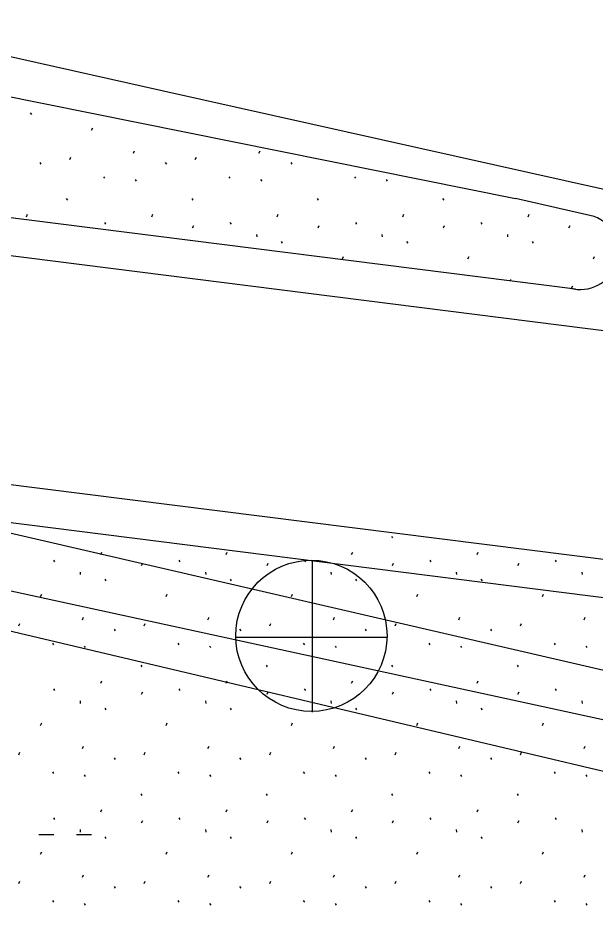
# Model space of a CAD drawing. Extents: x 419101 to 420177, y 4451541 to 4452254.
# Drawn here: x 420056.5 to 420064.14, y 4452036.09 to 4452048.02 of the extents above; entities that cross this region are included whole.
import ezdxf

# ---------------------------------------------------------------- set-up
doc = ezdxf.new("R2010")
doc.units = 0
for name, color, linetype in [('2_KADASTRO', 7, 'Continuous'), ('3_HALİHAZIR', 7, 'Continuous'), ('Level 61', 7, 'Continuous'), ('Level 62', 7, 'Continuous')]:
    doc.layers.add(name, color=color, linetype=linetype)

msp = doc.modelspace()

# ---------------------------------------------------------------- linework, layer by layer
at = {"layer": '2_KADASTRO'}
msp.add_lwpolyline([(420044.139, 4452028.602), (420046.42, 4452042.62), (420067.824, 4452037.969), (420095.36, 4452031.511), (420094.193, 4452026.24), (420109.972, 4452021.564), (420107.982, 4452014.605)], close=True, dxfattribs=at)
at = {"layer": '3_HALİHAZIR'}
for p, q in [((420060.394, 4452038.849), (420060.394, 4452040.849)), ((420059.374, 4452039.839), (420061.374, 4452039.839)), ((420056.773, 4452037.229), (420056.973, 4452037.229)), ((420057.273, 4452037.229), (420057.473, 4452037.229))]:
    msp.add_line(p, q, dxfattribs=at)
for points in [[(420052.732, 4452039.946), (420053.519, 4452040.602), (420054.937, 4452041.452), (420055.15, 4452041.505), (420078.488, 4452036.11)], [(420053.519, 4452040.602), (420066.574, 4452037.516), (420084.438, 4452033.201), (420101.44, 4452028.472), (420104.397, 4452027.5), (420105.834, 4452026.908), (420108.843, 4452025.061)]]:
    msp.add_lwpolyline(points, dxfattribs=at)
msp.add_circle((420060.379, 4452039.857), 1, dxfattribs=at)
at = {"layer": 'Level 61'}
for p, q in [((420036.888, 4452050.907), (420063.076, 4452045.637)), ((420063.873, 4452044.439), (420043.466, 4452047.014)), ((420073.798, 4452042.683), (420044.628, 4452046.363)), ((420064.118, 4452045.401), (420063.076, 4452045.637)), ((420073.332, 4452039.718), (420044.198, 4452043.394)), ((420073.255, 4452039.223), (420044.136, 4452042.898)), ((420061.439, 4452041.171), (420061.453, 4452041.15)), ((420057.594, 4452040.933), (420057.608, 4452040.964)), ((420059.252, 4452040.933), (420059.267, 4452040.964)), ((420060.911, 4452040.933), (420060.925, 4452040.964)), ((420062.57, 4452040.933), (420062.584, 4452040.964)), ((420056.968, 4452040.856), (420056.982, 4452040.834)), ((420058.627, 4452040.856), (420058.641, 4452040.834)), ((420060.285, 4452040.856), (420060.299, 4452040.834)), ((420061.944, 4452040.856), (420061.958, 4452040.834)), ((420063.602, 4452040.856), (420063.617, 4452040.834)), ((420058.134, 4452040.787), (420058.148, 4452040.819)), ((420059.792, 4452040.787), (420059.807, 4452040.819)), ((420061.451, 4452040.787), (420061.465, 4452040.819)), ((420063.109, 4452040.787), (420063.124, 4452040.819)), ((420057.32, 4452040.698), (420057.323, 4452040.666)), ((420057.646, 4452040.604), (420057.66, 4452040.582)), ((420058.978, 4452040.698), (420058.982, 4452040.666)), ((420059.304, 4452040.604), (420059.318, 4452040.582)), ((420060.637, 4452040.698), (420060.64, 4452040.666)), ((420060.963, 4452040.604), (420060.977, 4452040.582)), ((420062.295, 4452040.698), (420062.299, 4452040.666)), ((420062.621, 4452040.604), (420062.635, 4452040.582)), ((420063.954, 4452040.698), (420063.958, 4452040.666)), ((420056.798, 4452040.375), (420056.813, 4452040.407)), ((420058.457, 4452040.375), (420058.471, 4452040.407)), ((420060.115, 4452040.375), (420060.13, 4452040.407)), ((420061.774, 4452040.375), (420061.788, 4452040.407)), ((420063.433, 4452040.375), (420063.447, 4452040.407)), ((420056.511, 4452039.987), (420056.525, 4452040.019)), ((420057.353, 4452040.069), (420057.367, 4452040.101)), ((420058.169, 4452039.987), (420058.183, 4452040.019)), ((420059.011, 4452040.069), (420059.025, 4452040.101)), ((420059.828, 4452039.987), (420059.842, 4452040.019)), ((420060.67, 4452040.069), (420060.684, 4452040.101)), ((420061.486, 4452039.987), (420061.501, 4452040.019)), ((420062.328, 4452040.069), (420062.342, 4452040.101)), ((420063.145, 4452039.987), (420063.159, 4452040.019)), ((420063.987, 4452040.069), (420064.001, 4452040.101)), ((420057.772, 4452039.946), (420057.786, 4452039.924)), ((420059.43, 4452039.946), (420059.444, 4452039.924)), ((420061.089, 4452039.946), (420061.103, 4452039.924)), ((420062.747, 4452039.946), (420062.762, 4452039.924)), ((420056.955, 4452039.76), (420056.969, 4452039.738)), ((420058.613, 4452039.76), (420058.627, 4452039.738)), ((420060.272, 4452039.76), (420060.286, 4452039.738)), ((420061.93, 4452039.76), (420061.945, 4452039.738)), ((420063.589, 4452039.76), (420063.603, 4452039.738)), ((420057.374, 4452039.721), (420057.389, 4452039.7)), ((420059.033, 4452039.721), (420059.047, 4452039.7)), ((420060.692, 4452039.721), (420060.706, 4452039.7)), ((420062.35, 4452039.721), (420062.364, 4452039.7)), ((420064.009, 4452039.721), (420064.023, 4452039.7)), ((420058.122, 4452039.469), (420058.136, 4452039.448)), ((420059.781, 4452039.469), (420059.795, 4452039.448)), ((420061.439, 4452039.469), (420061.453, 4452039.448)), ((420063.098, 4452039.469), (420063.112, 4452039.448)), ((420056.968, 4452039.154), (420056.982, 4452039.132)), ((420057.594, 4452039.231), (420057.608, 4452039.262)), ((420058.627, 4452039.154), (420058.641, 4452039.132)), ((420059.252, 4452039.231), (420059.267, 4452039.262)), ((420060.285, 4452039.154), (420060.299, 4452039.132)), ((420060.911, 4452039.231), (420060.925, 4452039.262)), ((420061.944, 4452039.154), (420061.958, 4452039.132)), ((420062.57, 4452039.231), (420062.584, 4452039.262)), ((420063.602, 4452039.154), (420063.617, 4452039.132)), ((420058.134, 4452039.085), (420058.148, 4452039.117)), ((420059.792, 4452039.085), (420059.807, 4452039.117)), ((420061.451, 4452039.085), (420061.465, 4452039.117)), ((420063.109, 4452039.085), (420063.124, 4452039.117)), ((420057.32, 4452038.996), (420057.323, 4452038.964)), ((420058.978, 4452038.996), (420058.982, 4452038.964)), ((420060.637, 4452038.996), (420060.64, 4452038.964)), ((420062.295, 4452038.996), (420062.299, 4452038.964)), ((420063.954, 4452038.996), (420063.958, 4452038.964)), ((420057.646, 4452038.902), (420057.66, 4452038.88)), ((420059.304, 4452038.902), (420059.318, 4452038.88)), ((420060.963, 4452038.902), (420060.977, 4452038.88)), ((420062.621, 4452038.902), (420062.635, 4452038.88)), ((420056.798, 4452038.673), (420056.813, 4452038.705)), ((420058.457, 4452038.673), (420058.471, 4452038.705)), ((420060.115, 4452038.673), (420060.13, 4452038.705)), ((420061.774, 4452038.673), (420061.788, 4452038.705)), ((420063.433, 4452038.673), (420063.447, 4452038.705)), ((420056.511, 4452038.285), (420056.525, 4452038.317)), ((420057.353, 4452038.367), (420057.367, 4452038.399)), ((420058.169, 4452038.285), (420058.183, 4452038.317)), ((420059.011, 4452038.367), (420059.025, 4452038.399)), ((420059.828, 4452038.285), (420059.842, 4452038.317)), ((420060.67, 4452038.367), (420060.684, 4452038.399)), ((420061.486, 4452038.285), (420061.501, 4452038.317)), ((420062.328, 4452038.367), (420062.342, 4452038.399)), ((420063.145, 4452038.285), (420063.159, 4452038.317)), ((420063.987, 4452038.367), (420064.001, 4452038.399)), ((420057.772, 4452038.244), (420057.786, 4452038.222)), ((420059.43, 4452038.244), (420059.444, 4452038.222)), ((420061.089, 4452038.244), (420061.103, 4452038.222)), ((420062.747, 4452038.244), (420062.762, 4452038.222)), ((420056.955, 4452038.058), (420056.969, 4452038.036)), ((420057.374, 4452038.019), (420057.389, 4452037.998)), ((420058.613, 4452038.058), (420058.627, 4452038.036)), ((420059.033, 4452038.019), (420059.047, 4452037.998)), ((420060.272, 4452038.058), (420060.286, 4452038.036)), ((420060.692, 4452038.019), (420060.706, 4452037.998)), ((420061.93, 4452038.058), (420061.945, 4452038.036)), ((420062.35, 4452038.019), (420062.364, 4452037.998)), ((420063.589, 4452038.058), (420063.603, 4452038.036)), ((420064.009, 4452038.019), (420064.023, 4452037.998)), ((420058.122, 4452037.767), (420058.136, 4452037.746)), ((420059.781, 4452037.767), (420059.795, 4452037.746)), ((420061.439, 4452037.767), (420061.453, 4452037.746)), ((420063.098, 4452037.767), (420063.112, 4452037.746)), ((420057.594, 4452037.529), (420057.608, 4452037.56)), ((420059.252, 4452037.529), (420059.267, 4452037.56)), ((420060.911, 4452037.529), (420060.925, 4452037.56)), ((420062.57, 4452037.529), (420062.584, 4452037.56)), ((420056.968, 4452037.452), (420056.982, 4452037.43)), ((420058.134, 4452037.383), (420058.148, 4452037.415)), ((420058.627, 4452037.452), (420058.641, 4452037.43)), ((420059.792, 4452037.383), (420059.807, 4452037.415)), ((420060.285, 4452037.452), (420060.299, 4452037.43)), ((420061.451, 4452037.383), (420061.465, 4452037.415)), ((420061.944, 4452037.452), (420061.958, 4452037.43)), ((420063.109, 4452037.383), (420063.124, 4452037.415)), ((420063.602, 4452037.452), (420063.617, 4452037.43)), ((420057.32, 4452037.294), (420057.323, 4452037.262)), ((420058.978, 4452037.294), (420058.982, 4452037.262)), ((420060.637, 4452037.294), (420060.64, 4452037.262)), ((420062.295, 4452037.294), (420062.299, 4452037.262)), ((420063.954, 4452037.294), (420063.958, 4452037.262)), ((420057.646, 4452037.2), (420057.66, 4452037.178)), ((420059.304, 4452037.2), (420059.318, 4452037.178)), ((420060.963, 4452037.2), (420060.977, 4452037.178)), ((420062.621, 4452037.2), (420062.635, 4452037.178)), ((420056.798, 4452036.971), (420056.813, 4452037.003)), ((420058.457, 4452036.971), (420058.471, 4452037.003)), ((420060.115, 4452036.971), (420060.13, 4452037.003)), ((420061.774, 4452036.971), (420061.788, 4452037.003)), ((420063.433, 4452036.971), (420063.447, 4452037.003)), ((420057.353, 4452036.665), (420057.367, 4452036.697)), ((420059.011, 4452036.665), (420059.025, 4452036.697)), ((420060.67, 4452036.665), (420060.684, 4452036.697)), ((420062.328, 4452036.665), (420062.342, 4452036.697)), ((420063.987, 4452036.665), (420064.001, 4452036.697)), ((420056.511, 4452036.583), (420056.525, 4452036.615)), ((420057.772, 4452036.542), (420057.786, 4452036.52)), ((420058.169, 4452036.583), (420058.183, 4452036.615)), ((420059.43, 4452036.542), (420059.444, 4452036.52)), ((420059.828, 4452036.583), (420059.842, 4452036.615)), ((420061.089, 4452036.542), (420061.103, 4452036.52)), ((420061.486, 4452036.583), (420061.501, 4452036.615)), ((420062.747, 4452036.542), (420062.762, 4452036.52)), ((420063.145, 4452036.583), (420063.159, 4452036.615)), ((420056.955, 4452036.356), (420056.969, 4452036.334)), ((420057.374, 4452036.317), (420057.389, 4452036.296)), ((420058.613, 4452036.356), (420058.627, 4452036.334)), ((420059.033, 4452036.317), (420059.047, 4452036.296)), ((420060.272, 4452036.356), (420060.286, 4452036.334)), ((420060.692, 4452036.317), (420060.706, 4452036.296)), ((420061.93, 4452036.356), (420061.945, 4452036.334)), ((420062.35, 4452036.317), (420062.364, 4452036.296)), ((420063.589, 4452036.356), (420063.603, 4452036.334)), ((420064.009, 4452036.317), (420064.023, 4452036.296))]:
    msp.add_line(p, q, dxfattribs=at)
msp.add_lwpolyline([(419939.831, 4452062.409), (419957.424, 4452061.531), (419973.441, 4452059.997), (419986.628, 4452058.763), (420000.625, 4452057.224), (420013.011, 4452055.592), (420024.414, 4452053.78), (420033.415, 4452052.294), (420046.864, 4452049.657), (420058.422, 4452047.062), (420069.54, 4452044.58), (420083.029, 4452041.496), (420096.057, 4452038.082), (420104.516, 4452035.815), (420109.335, 4452034.23), (420113.645, 4452032.509)], dxfattribs=at)
msp.add_arc((420063.936, 4452044.935), 0.5, 253.9533, 68.6487, dxfattribs=at)
at = {"layer": 'Level 62'}
for p, q in [((420056.662, 4452046.77), (420056.676, 4452046.749)), ((420057.473, 4452046.541), (420057.487, 4452046.573)), ((420058.027, 4452046.235), (420058.041, 4452046.267)), ((420059.686, 4452046.235), (420059.7, 4452046.267)), ((420056.788, 4452046.112), (420056.802, 4452046.091)), ((420057.185, 4452046.154), (420057.2, 4452046.186)), ((420058.446, 4452046.112), (420058.461, 4452046.091)), ((420058.844, 4452046.154), (420058.858, 4452046.186)), ((420060.105, 4452046.112), (420060.119, 4452046.091)), ((420060.503, 4452046.154), (420060.503, 4452046.155)), ((420057.629, 4452045.926), (420057.644, 4452045.905)), ((420058.049, 4452045.888), (420058.063, 4452045.866)), ((420059.288, 4452045.926), (420059.302, 4452045.905)), ((420059.708, 4452045.888), (420059.722, 4452045.866)), ((420060.947, 4452045.926), (420060.961, 4452045.905)), ((420061.366, 4452045.888), (420061.381, 4452045.866)), ((420057.138, 4452045.636), (420057.152, 4452045.614)), ((420058.797, 4452045.636), (420058.811, 4452045.614)), ((420060.455, 4452045.636), (420060.47, 4452045.614)), ((420062.114, 4452045.636), (420062.128, 4452045.614)), ((420056.61, 4452045.397), (420056.624, 4452045.429)), ((420058.269, 4452045.397), (420058.283, 4452045.429)), ((420059.927, 4452045.397), (420059.941, 4452045.429)), ((420061.586, 4452045.397), (420061.6, 4452045.429)), ((420063.244, 4452045.397), (420063.259, 4452045.429)), ((420057.643, 4452045.32), (420057.657, 4452045.299)), ((420058.808, 4452045.251), (420058.823, 4452045.283)), ((420059.301, 4452045.32), (420059.316, 4452045.299)), ((420060.467, 4452045.251), (420060.481, 4452045.283)), ((420060.96, 4452045.32), (420060.974, 4452045.299)), ((420062.126, 4452045.251), (420062.14, 4452045.283)), ((420062.619, 4452045.32), (420062.633, 4452045.299)), ((420063.784, 4452045.251), (420063.799, 4452045.283)), ((420059.653, 4452045.162), (420059.657, 4452045.13)), ((420061.312, 4452045.162), (420061.315, 4452045.13)), ((420062.97, 4452045.162), (420062.974, 4452045.13)), ((420059.979, 4452045.068), (420059.993, 4452045.047)), ((420061.638, 4452045.068), (420061.652, 4452045.047)), ((420063.296, 4452045.068), (420063.31, 4452045.047)), ((420060.79, 4452044.839), (420060.805, 4452044.871)), ((420062.449, 4452044.839), (420062.463, 4452044.871)), ((420064.107, 4452044.839), (420064.122, 4452044.871)), ((420063.01, 4452044.548), (420063.017, 4452044.565)), ((420063.82, 4452044.452), (420063.834, 4452044.484))]:
    msp.add_line(p, q, dxfattribs=at)

doc.saveas('drawing.dxf')
